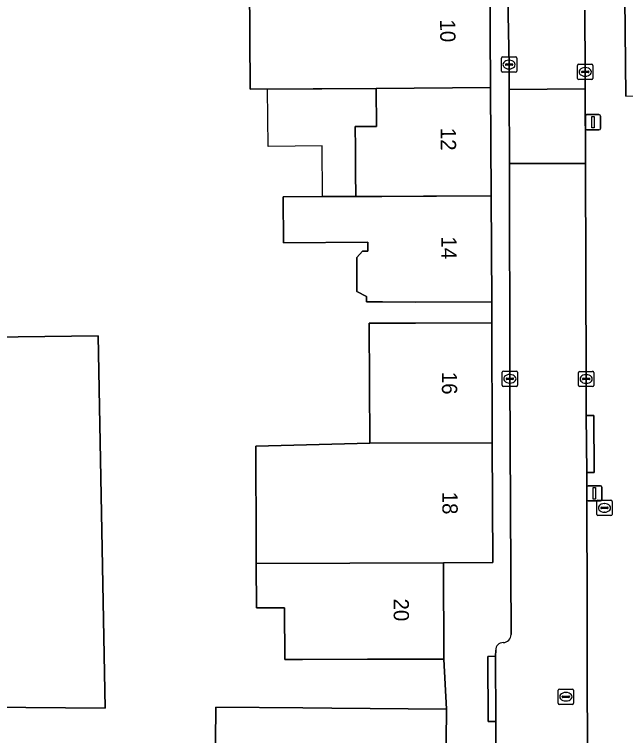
# Model space of a CAD drawing. Extents: x 162073 to 163043, y 381818 to 382561.
# Drawn here: x 162187.63 to 162227.65, y 382192.33 to 382239.52 of the extents above; entities that cross this region are included whole.
import ezdxf

# ---------------------------------------------------------------- set-up
doc = ezdxf.new("R2010")
doc.units = 0
for name, color, linetype in [('IMGEO_Brandkraan', 7, 'Continuous'), ('IMGEO_Erf', 7, 'Continuous'), ('IMGEO_Kolk', 7, 'Continuous'), ('IMGEO_Lichtmast', 7, 'Continuous'), ('IMGEO_Pand', 7, 'Continuous'), ('IMGEO_Pand_nummerreeks', 7, 'Continuous'), ('IMGEO_Pand_vergunning_verleend', 7, 'Continuous'), ('IMGEO_Rijbaan_lokaal_open', 7, 'Continuous'), ('IMGEO_Rioolput', 7, 'Continuous'), ('IMGEO_Voetpad_open', 7, 'Continuous')]:
    doc.layers.add(name, color=color, linetype=linetype)

msp = doc.modelspace()

# ---------------------------------------------------------------- linework, layer by layer
at = {"layer": 'IMGEO_Brandkraan'}
for p, q in [((162225.767, 382206.805), (162225.767, 382207.657)), ((162225.842, 382207.731), (162226.694, 382207.731)), ((162226.255, 382207.511), (162226.28, 382207.511)), ((162226.768, 382207.657), (162226.768, 382206.805)), ((162226.026, 382207.225), (162226.026, 382207.237)), ((162226.464, 382207.188), (162226.066, 382207.188)), ((162226.069, 382207.274), (162226.467, 382207.274)), ((162226.51, 382207.237), (162226.51, 382207.225)), ((162226.694, 382206.731), (162225.842, 382206.731)), ((162226.278, 382206.951), (162226.253, 382206.951))]:
    msp.add_line(p, q, dxfattribs=at)
for points in [[(162225.767, 382206.805), (162225.767, 382207.657)], [(162225.842, 382207.731), (162226.694, 382207.731)], [(162226.768, 382207.657), (162226.768, 382206.805)], [(162226.694, 382206.731), (162225.842, 382206.731)]]:
    msp.add_lwpolyline(points, dxfattribs=at)
for centre, radius, start, end in [((162225.844, 382207.655), 0.0765, 91.552, 178.448), ((162225.844, 382207.655), 0.0765, 91.552, 178.448), ((162226.692, 382207.655), 0.0765, 1.552, 88.448), ((162226.692, 382207.655), 0.0765, 1.552, 88.448), ((162226.066, 382207.234), 0.0403, 85.8775, 175.7526), ((162226.063, 382207.224), 0.0366, 178.938, 274.7102), ((162226.467, 382207.231), 0.043, 264.8664, 352.4533), ((162226.471, 382207.236), 0.0386, 1.7309, 96.639), ((162225.844, 382206.807), 0.0765, 181.552, 268.448), ((162225.844, 382206.807), 0.0765, 181.552, 268.448), ((162226.692, 382206.807), 0.0765, 271.552, 358.448), ((162226.692, 382206.807), 0.0765, 271.552, 358.448)]:
    msp.add_arc(centre, radius, start, end, dxfattribs=at)
for centre, major_axis, ratio, start_param, end_param in [((162226.254, 382207.231), (-0.387, 0.002), 0.722429, 4.712389, 7.853982), ((162226.279, 382207.231), (-0.39, 0.002), 0.717154, 1.570796, 4.712389)]:
    msp.add_ellipse(centre, major_axis=major_axis, ratio=ratio, start_param=start_param, end_param=end_param, dxfattribs=at)
at = {"layer": 'IMGEO_Erf'}
for points in [[(162209.963, 382230.754), (162209.954, 382232.181), (162211.339, 382232.19), (162211.327, 382234.68), (162203.065, 382234.636), (162203.027, 382241.582)], [(162200.779, 382189.717), (162200.818, 382194.198), (162206.51, 382194.15), (162208.414, 382194.134), (162215.917, 382194.07), (162215.757, 382197.344), (162210.758, 382197.324), (162206.496, 382197.306), (162205.334, 382197.301), (162205.32, 382200.69), (162203.477, 382200.682), (162203.466, 382203.585), (162203.461, 382204.721), (162203.435, 382211.274), (162210.896, 382211.458), (162210.869, 382219.321), (162213.887, 382219.314), (162218.886, 382219.335), (162218.886, 382220.725), (162213.887, 382220.693), (162211.725, 382220.711), (162210.683, 382220.72), (162210.681, 382221.068), (162210.056, 382221.391), (162210.043, 382223.609), (162210.426, 382224.037), (162210.767, 382224.039), (162210.764, 382224.62), (162205.244, 382224.584), (162205.225, 382227.576), (162209.982, 382227.601), (162209.972, 382229.198), (162209.963, 382230.754)], [(162168.694, 382218.18), (162193.106, 382218.492), (162193.564, 382194.136), (162180.563, 382194.226)]]:
    msp.add_lwpolyline(points, dxfattribs=at)
at = {"layer": 'IMGEO_Kolk'}
for p, q in [((162219.594, 382236.74), (162220.446, 382236.74)), ((162219.519, 382235.814), (162219.519, 382236.666)), ((162219.778, 382236.234), (162219.778, 382236.246)), ((162219.821, 382236.283), (162220.219, 382236.283)), ((162220.007, 382236.52), (162220.032, 382236.52)), ((162220.262, 382236.246), (162220.262, 382236.234)), ((162220.52, 382236.666), (162220.52, 382235.814)), ((162224.582, 382236.26), (162225.434, 382236.26)), ((162220.216, 382236.197), (162219.818, 382236.197)), ((162220.03, 382235.96), (162220.005, 382235.96)), ((162224.507, 382235.334), (162224.507, 382236.186)), ((162224.766, 382235.754), (162224.766, 382235.766)), ((162224.809, 382235.803), (162225.207, 382235.803)), ((162224.995, 382236.04), (162225.02, 382236.04)), ((162225.25, 382235.766), (162225.25, 382235.754)), ((162225.508, 382236.186), (162225.508, 382235.334)), ((162220.446, 382235.74), (162219.594, 382235.74)), ((162225.204, 382235.717), (162224.806, 382235.717)), ((162225.018, 382235.48), (162224.993, 382235.48)), ((162225.434, 382235.26), (162224.582, 382235.26)), ((162219.576, 382215.253), (162219.576, 382216.105)), ((162219.651, 382216.179), (162220.503, 382216.179)), ((162220.064, 382215.959), (162220.089, 382215.959)), ((162220.577, 382216.105), (162220.577, 382215.253)), ((162224.566, 382215.241), (162224.566, 382216.093)), ((162224.641, 382216.167), (162225.493, 382216.167)), ((162225.054, 382215.947), (162225.079, 382215.947)), ((162225.567, 382216.093), (162225.567, 382215.241)), ((162219.835, 382215.673), (162219.835, 382215.685)), ((162220.273, 382215.636), (162219.875, 382215.636)), ((162219.878, 382215.722), (162220.276, 382215.722)), ((162220.319, 382215.685), (162220.319, 382215.673)), ((162224.825, 382215.661), (162224.825, 382215.673)), ((162225.263, 382215.624), (162224.865, 382215.624)), ((162224.868, 382215.71), (162225.266, 382215.71)), ((162225.309, 382215.673), (162225.309, 382215.661)), ((162220.503, 382215.179), (162219.651, 382215.179)), ((162220.087, 382215.399), (162220.062, 382215.399)), ((162225.493, 382215.167), (162224.641, 382215.167)), ((162225.077, 382215.387), (162225.052, 382215.387))]:
    msp.add_line(p, q, dxfattribs=at)
for points in [[(162219.594, 382236.74), (162220.446, 382236.74)], [(162219.519, 382235.814), (162219.519, 382236.666)], [(162220.52, 382236.666), (162220.52, 382235.814)], [(162224.582, 382236.26), (162225.434, 382236.26)], [(162224.507, 382235.334), (162224.507, 382236.186)], [(162225.508, 382236.186), (162225.508, 382235.334)], [(162220.446, 382235.74), (162219.594, 382235.74)], [(162225.434, 382235.26), (162224.582, 382235.26)], [(162219.576, 382215.253), (162219.576, 382216.105)], [(162219.651, 382216.179), (162220.503, 382216.179)], [(162220.577, 382216.105), (162220.577, 382215.253)], [(162224.566, 382215.241), (162224.566, 382216.093)], [(162224.641, 382216.167), (162225.493, 382216.167)], [(162225.567, 382216.093), (162225.567, 382215.241)], [(162220.503, 382215.179), (162219.651, 382215.179)], [(162225.493, 382215.167), (162224.641, 382215.167)]]:
    msp.add_lwpolyline(points, dxfattribs=at)
for centre, radius, start, end in [((162219.596, 382236.664), 0.0765, 91.552, 178.448), ((162219.596, 382236.664), 0.0765, 91.552, 178.448), ((162220.444, 382236.664), 0.0765, 1.552, 88.448), ((162220.444, 382236.664), 0.0765, 1.552, 88.448), ((162219.818, 382236.243), 0.0403, 85.8775, 175.7526), ((162219.815, 382236.233), 0.0366, 178.938, 274.7102), ((162220.219, 382236.24), 0.043, 264.8664, 352.4533), ((162220.223, 382236.245), 0.0386, 1.7309, 96.639), ((162224.584, 382236.184), 0.0765, 91.552, 178.448), ((162224.584, 382236.184), 0.0765, 91.552, 178.448), ((162225.432, 382236.184), 0.0765, 1.552, 88.448), ((162225.432, 382236.184), 0.0765, 1.552, 88.448), ((162219.596, 382235.816), 0.0765, 181.552, 268.448), ((162219.596, 382235.816), 0.0765, 181.552, 268.448), ((162220.444, 382235.816), 0.0765, 271.552, 358.448), ((162220.444, 382235.816), 0.0765, 271.552, 358.448), ((162224.806, 382235.763), 0.0403, 85.8775, 175.7526), ((162225.211, 382235.765), 0.0386, 1.7309, 96.639), ((162224.584, 382235.336), 0.0765, 181.552, 268.448), ((162224.584, 382235.336), 0.0765, 181.552, 268.448), ((162224.803, 382235.753), 0.0366, 178.938, 274.7102), ((162225.207, 382235.76), 0.043, 264.8664, 352.4533), ((162225.432, 382235.336), 0.0765, 271.552, 358.448), ((162225.432, 382235.336), 0.0765, 271.552, 358.448), ((162219.653, 382216.103), 0.0765, 91.552, 178.448), ((162219.653, 382216.103), 0.0765, 91.552, 178.448), ((162220.501, 382216.103), 0.0765, 1.552, 88.448), ((162220.501, 382216.103), 0.0765, 1.552, 88.448), ((162224.643, 382216.091), 0.0765, 91.552, 178.448), ((162224.643, 382216.091), 0.0765, 91.552, 178.448), ((162225.491, 382216.091), 0.0765, 1.552, 88.448), ((162225.491, 382216.091), 0.0765, 1.552, 88.448), ((162219.875, 382215.682), 0.0403, 85.8775, 175.7526), ((162219.872, 382215.672), 0.0366, 178.938, 274.7102), ((162220.276, 382215.679), 0.043, 264.8664, 352.4533), ((162220.28, 382215.684), 0.0386, 1.7309, 96.639), ((162224.865, 382215.67), 0.0403, 85.8775, 175.7526), ((162224.862, 382215.66), 0.0366, 178.938, 274.7102), ((162225.266, 382215.667), 0.043, 264.8664, 352.4533), ((162225.27, 382215.672), 0.0386, 1.7309, 96.639), ((162219.653, 382215.255), 0.0765, 181.552, 268.448), ((162219.653, 382215.255), 0.0765, 181.552, 268.448), ((162220.501, 382215.255), 0.0765, 271.552, 358.448), ((162220.501, 382215.255), 0.0765, 271.552, 358.448), ((162224.643, 382215.243), 0.0765, 181.552, 268.448), ((162224.643, 382215.243), 0.0765, 181.552, 268.448), ((162225.491, 382215.243), 0.0765, 271.552, 358.448), ((162225.491, 382215.243), 0.0765, 271.552, 358.448)]:
    msp.add_arc(centre, radius, start, end, dxfattribs=at)
for centre, major_axis, ratio, start_param, end_param in [((162220.006, 382236.24), (-0.387, 0.002), 0.722429, 4.712389, 7.853982), ((162220.031, 382236.24), (-0.39, 0.002), 0.717154, 1.570796, 4.712389), ((162224.994, 382235.76), (-0.387, 0.002), 0.722429, 4.712389, 7.853982), ((162225.019, 382235.76), (-0.39, 0.002), 0.717154, 1.570796, 4.712389), ((162220.063, 382215.679), (-0.387, 0.002), 0.722429, 4.712389, 7.853982), ((162220.088, 382215.679), (-0.39, 0.002), 0.717154, 1.570796, 4.712389), ((162225.053, 382215.667), (-0.387, 0.002), 0.722429, 4.712389, 7.853982), ((162225.078, 382215.667), (-0.39, 0.002), 0.717154, 1.570796, 4.712389)]:
    msp.add_ellipse(centre, major_axis=major_axis, ratio=ratio, start_param=start_param, end_param=end_param, dxfattribs=at)
at = {"layer": 'IMGEO_Lichtmast'}
for p, q in [((162225.119, 382232.965), (162225.909, 382232.965)), ((162225.909, 382232.965), (162225.119, 382232.965)), ((162225.019, 382232.065), (162225.019, 382232.865)), ((162225.019, 382232.865), (162225.019, 382232.065)), ((162226.009, 382232.865), (162226.009, 382232.065)), ((162226.009, 382232.065), (162226.009, 382232.865)), ((162225.909, 382231.965), (162225.119, 382231.965)), ((162225.119, 382231.965), (162225.909, 382231.965)), ((162225.108, 382207.786), (162225.108, 382208.586)), ((162225.108, 382208.586), (162225.108, 382207.786)), ((162225.208, 382208.686), (162225.998, 382208.686)), ((162225.998, 382208.686), (162225.208, 382208.686)), ((162226.098, 382208.586), (162226.098, 382207.786)), ((162226.098, 382207.786), (162226.098, 382208.586)), ((162225.998, 382207.686), (162225.208, 382207.686)), ((162225.208, 382207.686), (162225.998, 382207.686))]:
    msp.add_line(p, q, dxfattribs=at)
for points in [[(162225.439, 382232.84), (162225.589, 382232.84), (162225.589, 382232.09), (162225.439, 382232.09), (162225.439, 382232.84)], [(162225.528, 382208.561), (162225.678, 382208.561), (162225.678, 382207.811), (162225.528, 382207.811), (162225.528, 382208.561)]]:
    msp.add_lwpolyline(points, dxfattribs=at)
for centre, start, end in [((162225.119, 382232.865), 90, 180), ((162225.119, 382232.865), 90, 180), ((162225.909, 382232.865), 0, 90), ((162225.909, 382232.865), 360, 90), ((162225.119, 382232.065), 180, 270), ((162225.119, 382232.065), 180, 270), ((162225.909, 382232.065), 270, 0), ((162225.909, 382232.065), 270, 0), ((162225.208, 382208.586), 90, 180), ((162225.208, 382208.586), 90, 180), ((162225.998, 382208.586), 0, 90), ((162225.998, 382208.586), 360, 90), ((162225.208, 382207.786), 180, 270), ((162225.208, 382207.786), 180, 270), ((162225.998, 382207.786), 270, 0), ((162225.998, 382207.786), 270, 0)]:
    msp.add_arc(centre, 0.1, start, end, dxfattribs=at)
at = {"layer": 'IMGEO_Pand'}
for points in [[(162227.656, 382234.172), (162235.179, 382234.241), (162237.805, 382234.265), (162237.841, 382230.358), (162241.864, 382230.396), (162241.828, 382234.303), (162241.966, 382234.305), (162241.964, 382234.61), (162241.788, 382234.609), (162241.779, 382235.625), (162246.233, 382235.666), (162246.185, 382240.86), (162241.919, 382240.821), (162241.878, 382245.266), (162233.189, 382244.07), (162233.192, 382243.72), (162233.421, 382243.722), (162233.439, 382241.722), (162233.758, 382241.724), (162233.767, 382240.684), (162227.597, 382240.627)], [(162218.811, 382234.741), (162218.772, 382242.025), (162216.386, 382242.012), (162213.773, 382241.998), (162211.723, 382241.987), (162211.725, 382241.768), (162203.026, 382241.722), (162203.027, 382241.582), (162203.065, 382234.636), (162211.327, 382234.68)], [(162218.811, 382234.741), (162211.327, 382234.68), (162211.339, 382232.19), (162209.954, 382232.181), (162209.963, 382230.754), (162209.972, 382229.198), (162209.982, 382227.601), (162211.685, 382227.61), (162218.849, 382227.648)], [(162218.849, 382227.648), (162211.685, 382227.61), (162209.982, 382227.601), (162205.225, 382227.576), (162205.244, 382224.584), (162210.764, 382224.62), (162210.767, 382224.039), (162210.426, 382224.037), (162210.043, 382223.609), (162210.056, 382221.391), (162210.681, 382221.068), (162210.683, 382220.72), (162211.725, 382220.711), (162213.887, 382220.693), (162218.886, 382220.725)], [(162218.918, 382211.492), (162218.886, 382219.335), (162213.887, 382219.314), (162210.869, 382219.321), (162210.896, 382211.458)], [(162176.809, 382194.252), (162180.563, 382194.226), (162193.564, 382194.136), (162193.106, 382218.492), (162168.694, 382218.18), (162169.102, 382215.209), (162169.782, 382210.255), (162173.321, 382210.336), (162173.38, 382209.915), (162175.563, 382194.261)], [(162218.918, 382211.492), (162210.896, 382211.458), (162203.435, 382211.274), (162203.461, 382204.721), (162203.466, 382203.585), (162215.731, 382203.636), (162218.95, 382203.649)], [(162215.731, 382203.636), (162203.466, 382203.585), (162203.477, 382200.682), (162205.32, 382200.69), (162205.334, 382197.301), (162206.496, 382197.306), (162210.758, 382197.324), (162215.757, 382197.344)], [(162215.917, 382194.07), (162208.414, 382194.134), (162206.51, 382194.15), (162200.818, 382194.198), (162200.779, 382189.717), (162205.235, 382189.679), (162205.247, 382191.065), (162208.419, 382191.038), (162208.375, 382185.841), (162210.847, 382185.82), (162215.846, 382185.778)]]:
    msp.add_lwpolyline(points, close=True, dxfattribs=at)
at = {"layer": 'IMGEO_Pand_vergunning_verleend'}
msp.add_lwpolyline([(162204.212, 382234.622), (162211.327, 382234.68), (162218.811, 382234.741), (162218.849, 382227.648), (162209.982, 382227.601), (162207.81, 382227.615), (162207.783, 382230.915), (162204.242, 382230.887)], close=True, dxfattribs=at)
at = {"layer": 'IMGEO_Rijbaan_lokaal_open'}
for points in [[(162219.927, 382245.469), (162219.958, 382239.501)], [(162225.007, 382234.642), (162225.007, 382235.76), (162224.983, 382239.804)], [(162219.958, 382239.501), (162220.021, 382236.24), (162220.019, 382234.617)], [(162220.019, 382234.617), (162225.007, 382234.642)], [(162219.148, 382197.92), (162219.128, 382197.519), (162219.157, 382193.265), (162219.156, 382188.667), (162219.211, 382178.487), (162225.203, 382178.503), (162225.157, 382188.597), (162225.105, 382209.537), (162225.068, 382213.277), (162225.065, 382215.667), (162225.016, 382229.777), (162220.039, 382229.764), (162220.078, 382215.679), (162220.149, 382198.944)]]:
    msp.add_lwpolyline(points, dxfattribs=at)
msp.add_lwpolyline([(162220.019, 382234.617), (162220.039, 382229.764), (162225.016, 382229.777), (162225.007, 382234.642)], close=True, dxfattribs=at)
for centre, radius, start, end in [((162219.617, 382198.949), 0.532, 272.3207, 359.4489), ((162219.631, 382197.935), 0.484, 89.0923, 181.7188)]:
    msp.add_arc(centre, radius, start, end, dxfattribs=at)
at = {"layer": 'IMGEO_Rioolput'}
for p, q in [((162223.242, 382194.45), (162223.242, 382195.302)), ((162223.317, 382195.376), (162224.169, 382195.376)), ((162224.243, 382195.302), (162224.243, 382194.45)), ((162223.501, 382194.87), (162223.501, 382194.882)), ((162223.939, 382194.833), (162223.541, 382194.833)), ((162223.544, 382194.919), (162223.942, 382194.919)), ((162223.73, 382195.156), (162223.755, 382195.156)), ((162223.985, 382194.882), (162223.985, 382194.87)), ((162224.169, 382194.376), (162223.317, 382194.376)), ((162223.753, 382194.596), (162223.728, 382194.596))]:
    msp.add_line(p, q, dxfattribs=at)
for points in [[(162223.242, 382194.45), (162223.242, 382195.302)], [(162223.317, 382195.376), (162224.169, 382195.376)], [(162224.243, 382195.302), (162224.243, 382194.45)], [(162224.169, 382194.376), (162223.317, 382194.376)]]:
    msp.add_lwpolyline(points, dxfattribs=at)
for centre, radius, start, end in [((162223.319, 382195.3), 0.0765, 91.552, 178.448), ((162223.319, 382195.3), 0.0765, 91.552, 178.448), ((162224.167, 382195.3), 0.0765, 1.552, 88.448), ((162224.167, 382195.3), 0.0765, 1.552, 88.448), ((162223.541, 382194.879), 0.0403, 85.8775, 175.7526), ((162223.538, 382194.869), 0.0366, 178.938, 274.7102), ((162223.942, 382194.876), 0.043, 264.8664, 352.4533), ((162223.946, 382194.881), 0.0386, 1.7309, 96.639), ((162223.319, 382194.452), 0.0765, 181.552, 268.448), ((162223.319, 382194.452), 0.0765, 181.552, 268.448), ((162224.167, 382194.452), 0.0765, 271.552, 358.448), ((162224.167, 382194.452), 0.0765, 271.552, 358.448)]:
    msp.add_arc(centre, radius, start, end, dxfattribs=at)
for centre, major_axis, ratio, start_param, end_param in [((162223.729, 382194.876), (-0.387, 0.002), 0.722429, 4.712389, 7.853982), ((162223.754, 382194.876), (-0.39, 0.002), 0.717154, 1.570796, 4.712389)]:
    msp.add_ellipse(centre, major_axis=major_axis, ratio=ratio, start_param=start_param, end_param=end_param, dxfattribs=at)
at = {"layer": 'IMGEO_Voetpad_open'}
for points in [[(162220.078, 382215.679), (162220.039, 382229.764), (162220.019, 382234.617), (162220.021, 382236.24), (162219.958, 382239.501), (162219.927, 382245.469)], [(162218.772, 382242.025), (162218.811, 382234.741), (162218.849, 382227.648), (162218.886, 382220.725), (162218.886, 382219.335), (162218.918, 382211.492), (162218.95, 382203.649), (162215.731, 382203.636), (162215.757, 382197.344), (162215.917, 382194.07), (162215.846, 382185.778), (162215.879, 382184.701), (162215.832, 382179.21), (162215.786, 382173.72), (162215.818, 382171.869), (162215.801, 382166.029), (162215.785, 382160.541), (162215.769, 382154.958), (162215.712, 382153.554), (162215.688, 382146.844), (162215.755, 382145.389)], [(162227.656, 382234.172), (162227.597, 382240.627)], [(162224.983, 382239.804), (162225.007, 382235.76), (162225.007, 382234.642), (162225.016, 382229.777), (162225.065, 382215.667), (162225.068, 382213.277), (162225.567, 382213.281), (162225.604, 382209.541), (162225.105, 382209.537), (162225.157, 382188.597), (162225.203, 382178.503), (162225.206, 382173.655), (162225.204, 382171.743), (162225.703, 382171.739), (162225.628, 382164.21), (162230.814, 382164.492)], [(162220.149, 382198.944), (162220.078, 382215.679)], [(162217.476, 382133.438), (162218.535, 382133.48), (162218.618, 382135.303), (162218.163, 382135.31), (162218.23, 382139.24), (162218.729, 382139.232), (162219.163, 382160.354), (162219.208, 382165.258), (162218.709, 382165.261), (162218.753, 382171.018), (162219.252, 382171.015), (162219.238, 382173.648), (162219.211, 382178.487), (162219.156, 382188.667), (162219.157, 382193.265), (162218.658, 382193.262), (162218.629, 382197.516), (162219.128, 382197.519), (162219.148, 382197.92)]]:
    msp.add_lwpolyline(points, dxfattribs=at)
for points in [[(162225.105, 382209.537), (162225.604, 382209.541), (162225.567, 382213.281), (162225.068, 382213.277)], [(162219.157, 382193.265), (162219.128, 382197.519), (162218.629, 382197.516), (162218.658, 382193.262)]]:
    msp.add_lwpolyline(points, close=True, dxfattribs=at)
for centre, radius, start, end in [((162219.617, 382198.949), 0.532, 272.3207, 359.4489), ((162219.631, 382197.935), 0.484, 89.0923, 181.7188)]:
    msp.add_arc(centre, radius, start, end, dxfattribs=at)

# ---------------------------------------------------------------- texts
at = {"layer": 'IMGEO_Pand_nummerreeks'}
for s, rotation, p in [('10', 270.3066, (162215.507, 382239.189)), ('12', 270.3092, (162215.546, 382232.096)), ('14', 270.3092, (162215.584, 382224.993)), ('16', 270.2338, (162215.619, 382216.135)), ('18', 270.2338, (162215.651, 382208.289)), ('20', 270.2368, (162212.461, 382201.299))]:
    msp.add_text(s, height=1, rotation=rotation, dxfattribs=at).set_placement(p)

doc.saveas('drawing.dxf')
